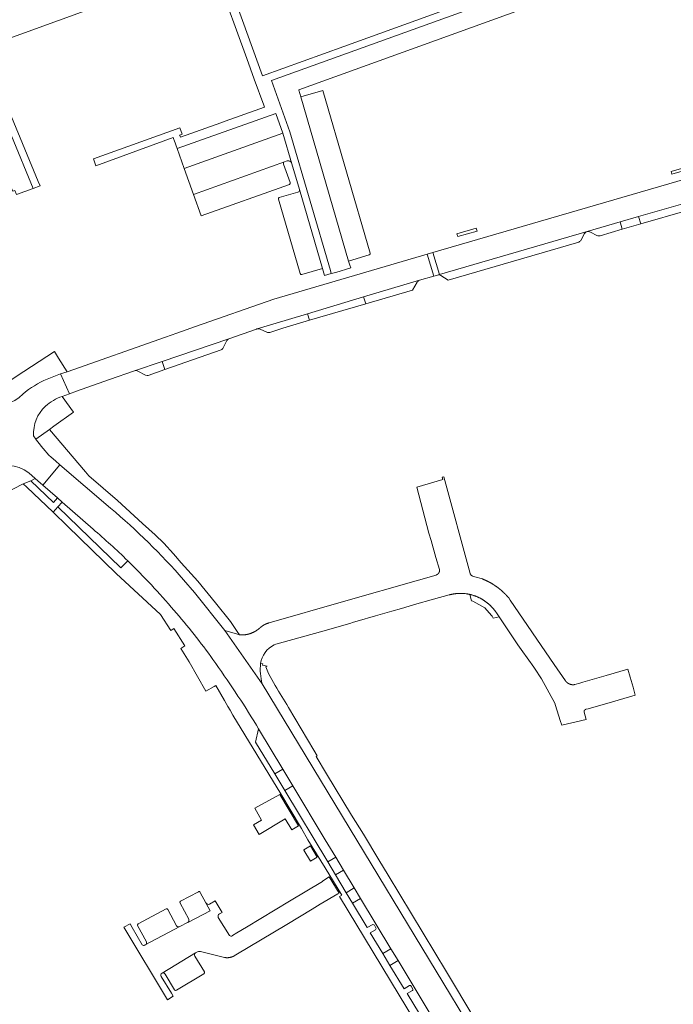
# Model space of a CAD drawing. Header units: metres. Extents: x 166325 to 190320, y 381923 to 404576.
# Tile 750 of 1056: x 175646 to 175789, y 395714 to 395930. Entities that reach past the tile are written whole.
import ezdxf

# ---------------------------------------------------------------- set-up
doc = ezdxf.new("R2010")
doc.units = ezdxf.units.M
doc.layers.add('B-WE-VH-VERHARDING_BETONSTRAATSTEEN-GV', color=8, linetype='Continuous', lineweight=18)
doc.layers.add('B-WE-VH-VERHARDING_STRAATBAKSTEEN-GV', color=8, linetype='Continuous', lineweight=18)

msp = doc.modelspace()

# ---------------------------------------------------------------- linework, layer by layer
at = {"layer": 'B-WE-VH-VERHARDING_BETONSTRAATSTEEN-GV', "flags": 128}
for points in [[(175629.604, 395940.804), (175633.569, 395928.39), (175620.979, 395923.029), (175621.041, 395922.887), (175619.084, 395921.97), (175618.992, 395922.183), (175607.994, 395917.5), (175607.474, 395917.287), (175608.139, 395915.952), (175634.949, 395927.279), (175649.241, 395892.707), (175650.725, 395893.246), (175650.357, 395894.217), (175644.496, 395908.425), (175644.339, 395908.343), (175641.294, 395915.766), (175638.213, 395923.507), (175688.567, 395941.847)], [(175712.679, 395914.16), (175707.882, 395912.781), (175718.313, 395876.806), (175722.852, 395878.139)], [(175723.058, 395878.499), (175712.679, 395914.16)], [(175704.27, 395898.552), (175684.319, 395891.414), (175685.998, 395886.672), (175705.343, 395893.601)], [(175705.531, 395893.973), (175704.082, 395897.99)], [(175708.054, 395873.835), (175712.583, 395875.146), (175707.555, 395892.444)], [(175702.944, 395890.361), (175707.692, 395874.051)], [(175707.23, 395891.906), (175703.134, 395890.725)], [(175777.799, 395885.362), (175770.55, 395883.249)], [(175773.395, 395882.338), (175778.256, 395883.757), (175777.799, 395885.362)], [(175770.55, 395883.249), (175738.222, 395873.861), (175737.774, 395873.731)], [(175769.254, 395881.408), (175769.937, 395882.736)], [(175771.284, 395883.159), (175772.723, 395882.416)], [(175738.523, 395873.62), (175740.117, 395872.646), (175768.724, 395880.974)], [(175733.84, 395872.608), (175721.589, 395868.93), (175722.061, 395867.428), (175732.332, 395870.426)], [(175732.332, 395870.426), (175733.328, 395872.143)], [(175709.759, 395863.838), (175709.318, 395865.246), (175698.321, 395861.944)], [(175701.071, 395861.159), (175703.895, 395862.127), (175709.759, 395863.838)], [(175698.935, 395861.868), (175700.407, 395861.189)], [(175678.075, 395853.048), (175677.488, 395854.823), (175671.404, 395852.766)], [(175672.171, 395852.695), (175673.795, 395851.809), (175674.181, 395851.718), (175674.428, 395851.767), (175678.075, 395853.048)], [(175658.037, 395843.712), (175655.566, 395847.156)], [(175649.31, 395838.49), (175649.81, 395837.789), (175652.836, 395839.883), (175653.723, 395840.636), (175658.037, 395843.712)], [(175673.205, 395819.338), (175667.664, 395824.355), (175661.434, 395829.723), (175660.684, 395830.609), (175652.836, 395839.883), (175649.81, 395837.789)], [(175653.132, 395833.837), (175654.095, 395833.014), (175655.091, 395832.163), (175666.179, 395822.691)], [(175669.933, 395811.16), (175668.412, 395809.599), (175654.651, 395822.942), (175653.63, 395821.776), (175656.729, 395818.755), (175667.405, 395808.346), (175677.147, 395799.369), (175679.39, 395795.87), (175680.053, 395796.295), (175682.476, 395792.515), (175681.595, 395791.95), (175681.954, 395791.371), (175683.392, 395789.049), (175687.064, 395782.57), (175688.885, 395783.614), (175689.241, 395783.818), (175691.102, 395780.572), (175691.886, 395779.205), (175692.34, 395778.414), (175692.957, 395777.337), (175703.441, 395760.076), (175707.97, 395752.523), (175709.373, 395750.053), (175713.167, 395743.869), (175716.841, 395737.881), (175716.341, 395737.582), (175732.939, 395710.112)], [(175682.171, 395806.998), (175684.58, 395804.185), (175691.237, 395795.856), (175693.951, 395795.051), (175694.428, 395794.91), (175693.901, 395795.678), (175692.43, 395797.819), (175689.152, 395801.973), (175685.292, 395806.654), (175681.653, 395810.726), (175679.937, 395812.692), (175677.869, 395814.977), (175675.956, 395816.847), (175673.205, 395819.338)], [(175700.224, 395787.912), (175700.464, 395788.057), (175699.457, 395788.28), (175699.52, 395788.563), (175699.032, 395788.67)], [(175702.242, 395783.804), (175700.738, 395786.464)], [(175699.371, 395784.213), (175720.142, 395749.988), (175762.847, 395679.402), (175766.161, 395673.926), (175770.817, 395666.064)], [(175745.767, 395711.12), (175739.761, 395721.12), (175726.966, 395742.281), (175724.912, 395745.679), (175721.549, 395751.237), (175718.981, 395755.465), (175713.51, 395764.476), (175711.192, 395768.256), (175711.429, 395768.398), (175711.441, 395768.405), (175711.439, 395768.41), (175710.708, 395769.643), (175705.166, 395779.041)], [(175713.749, 395745.174), (175704.348, 395760.797), (175702.137, 395764.471), (175697.939, 395771.449), (175698.612, 395774.36), (175698.137, 395775.153)], [(175737.975, 395705.053), (175731.142, 395716.356), (175732.298, 395717.005), (175732.354, 395717.097), (175732.381, 395717.228), (175732.363, 395717.345), (175732.027, 395718.005), (175731.868, 395718.123), (175731.751, 395718.138), (175731.626, 395718.104), (175730.474, 395717.416), (175727.374, 395722.498), (175725.79, 395725.095), (175723.029, 395729.62), (175724.215, 395730.332), (175724.312, 395730.45), (175724.326, 395730.599), (175724.002, 395731.337), (175723.834, 395731.432), (175723.597, 395731.473), (175722.387, 395730.818), (175719.193, 395736.126), (175717.792, 395738.454), (175715.45, 395742.347), (175713.749, 395745.174)]]:
    msp.add_lwpolyline(points, dxfattribs=at)
for points in [[(175703.938, 395904.829), (175702.401, 395909.144), (175680.775, 395901.427), (175682.317, 395897.071)], [(175770.55, 395883.249), (175777.799, 395885.362), (175781.812, 395886.532), (175792.038, 395889.513), (175795.663, 395890.564), (175794.246, 395895.427), (175736.789, 395878.677), (175738.222, 395873.861)], [(175792.481, 395887.908), (175792.038, 395889.513), (175781.812, 395886.532), (175782.315, 395884.941)], [(175782.315, 395884.941), (175781.812, 395886.532), (175777.799, 395885.362), (175778.256, 395883.757)], [(175733.84, 395872.608), (175736.983, 395873.505), (175735.56, 395878.307), (175701.93, 395868.489), (175684.814, 395862.468), (175680.701, 395861.036), (175678.221, 395860.14), (175656.641, 395852.553), (175655.24, 395852.068), (175657.155, 395847.722), (175658.706, 395848.274), (175665.911, 395850.84), (175671.404, 395852.766), (175677.488, 395854.823), (175692.109, 395859.768), (175698.151, 395861.893), (175698.235, 395861.922), (175698.321, 395861.944), (175709.318, 395865.246), (175721.589, 395868.93)], [(175736.789, 395878.677), (175735.56, 395878.307), (175736.983, 395873.505), (175737.774, 395873.731), (175738.222, 395873.861)], [(175722.061, 395867.428), (175721.589, 395868.93), (175709.318, 395865.246), (175709.759, 395863.838)], [(175745.255, 395802.364), (175745.527, 395802.318), (175748.143, 395800.865), (175749.637, 395799.139), (175749.732, 395799.003), (175750.001, 395798.616), (175751.278, 395798.866), (175750.701, 395799.715), (175750.491, 395800.024), (175750.438, 395800.098), (175750.385, 395800.171), (175750.331, 395800.244), (175750.276, 395800.317), (175750.221, 395800.388), (175750.165, 395800.46), (175750.108, 395800.53), (175750.051, 395800.6), (175749.993, 395800.67), (175749.934, 395800.739), (175749.874, 395800.808), (175749.814, 395800.875), (175749.754, 395800.943), (175749.692, 395801.009), (175749.63, 395801.076), (175749.567, 395801.141), (175749.504, 395801.206), (175749.44, 395801.27), (175749.376, 395801.334), (175749.31, 395801.397), (175749.245, 395801.459), (175749.178, 395801.521), (175749.044, 395801.643), (175748.976, 395801.703), (175748.907, 395801.762), (175748.838, 395801.82), (175748.768, 395801.878), (175748.698, 395801.935), (175748.627, 395801.992), (175748.555, 395802.047), (175748.483, 395802.103), (175748.411, 395802.157), (175748.338, 395802.211), (175748.264, 395802.264), (175748.19, 395802.316), (175748.115, 395802.367), (175748.04, 395802.418), (175747.965, 395802.468), (175747.889, 395802.518), (175747.812, 395802.566), (175747.735, 395802.614), (175747.658, 395802.661), (175747.58, 395802.708), (175747.501, 395802.753), (175747.423, 395802.798), (175747.343, 395802.842), (175747.264, 395802.886), (175747.184, 395802.928), (175747.103, 395802.97), (175747.022, 395803.011), (175746.941, 395803.051), (175746.86, 395803.091), (175746.777, 395803.129), (175746.695, 395803.167), (175746.612, 395803.204), (175746.529, 395803.24), (175746.446, 395803.276), (175746.278, 395803.344), (175746.194, 395803.377), (175746.109, 395803.41), (175746.024, 395803.441), (175745.938, 395803.471), (175745.853, 395803.501), (175745.767, 395803.53), (175745.681, 395803.558), (175745.507, 395803.612), (175745.42, 395803.637), (175745.333, 395803.662), (175745.246, 395803.686), (175745.158, 395803.709), (175745.07, 395803.731), (175744.982, 395803.752), (175744.894, 395803.773), (175744.848, 395803.783)]]:
    msp.add_lwpolyline(points, close=True, dxfattribs=at)
at = {"layer": 'B-WE-VH-VERHARDING_BETONSTRAATSTEEN-GV'}
for points in [[(175704.082, 395897.99, -0.348987), (175704.27, 395898.552)], [(175705.343, 395893.601, 0.3688407), (175705.531, 395893.973)], [(175707.555, 395892.444, -0.4324666), (175707.23, 395891.906)], [(175703.134, 395890.725, 0.4249018), (175702.944, 395890.361)], [(175769.937, 395882.736, -0.1846877), (175770.55, 395883.249)], [(175770.55, 395883.249, -0.1989262), (175771.284, 395883.159)], [(175772.723, 395882.416, 0.1697739), (175773.395, 395882.338)], [(175768.724, 395880.974, 0.1577648), (175769.254, 395881.408)], [(175722.852, 395878.139, 0.3714113), (175723.058, 395878.499)], [(175707.692, 395874.051, 0.3319754), (175708.054, 395873.835)], [(175737.774, 395873.731, -0.2069483), (175738.523, 395873.62)], [(175733.328, 395872.143, -0.1996707), (175733.84, 395872.608)], [(175698.321, 395861.944, -0.1627915), (175698.935, 395861.868)], [(175700.407, 395861.189, 0.1625912), (175701.071, 395861.159)], [(175671.404, 395852.766, -0.2021642), (175672.171, 395852.695)], [(175655.566, 395847.156, 0.0951427), (175651.924, 395845.045)], [(175666.179, 395822.691, -0.0370838), (175682.171, 395806.998)], [(175698.137, 395775.153, 0.0167588), (175688.608, 395789.506)], [(175700.738, 395786.464, 0.0057775), (175700.224, 395787.912)], [(175705.166, 395779.041, 0.0092368), (175702.242, 395783.804)]]:
    msp.add_lwpolyline(points, format="xyb", dxfattribs=at)
at = {"layer": 'B-WE-VH-VERHARDING_STRAATBAKSTEEN-GV', "flags": 128}
for points in [[(175689.495, 395939.087), (175695.993, 395921.193), (175697.646, 395916.647), (175699.726, 395910.927), (175699.871, 395910.523), (175691.291, 395907.447), (175690.355, 395907.111), (175681.472, 395903.927), (175681.327, 395904.332), (175681.308, 395904.384), (175681.85, 395904.598), (175681.382, 395905.974), (175662.408, 395899.205), (175662.956, 395897.692), (175679.894, 395903.849), (175680.041, 395903.445), (175680.114, 395903.294), (175680.775, 395901.427), (175702.401, 395909.144), (175703.938, 395904.829), (175705.915, 395898.108), (175707.555, 395892.444), (175712.583, 395875.146), (175713.034, 395873.606), (175714.522, 395874.041), (175714.329, 395874.7), (175705.443, 395905.139), (175701.451, 395916.385), (175779.113, 395944.401)], [(175738.336, 395931.394), (175733.047, 395929.488), (175717.267, 395923.802), (175699.486, 395917.395), (175695.107, 395929.475), (175691.374, 395939.769)], [(175633.386, 395919.39), (175634.304, 395917.234), (175635.38, 395914.569), (175636.31, 395912.409), (175639.117, 395905.601), (175639.766, 395904.095), (175640.726, 395901.785), (175641.802, 395899.165), (175643.766, 395894.443), (175644.74, 395892.136), (175645.227, 395892.249), (175645.584, 395891.377), (175649.241, 395892.707), (175634.949, 395927.279)], [(175705.915, 395898.108), (175703.938, 395904.829), (175682.317, 395897.071), (175684.319, 395891.414), (175704.27, 395898.552)], [(175704.27, 395898.552), (175704.677, 395898.707)], [(175692.109, 395859.768), (175677.488, 395854.823), (175678.075, 395853.048), (175690.392, 395857.375)], [(175690.857, 395857.81), (175691.54, 395859.254)], [(175652.268, 395850.935), (175655.24, 395852.068), (175656.641, 395852.553), (175654.788, 395855.549), (175653.879, 395856.995), (175645.512, 395851.546), (175638.454, 395846.743), (175638.753, 395846.454)], [(175655.566, 395847.156), (175657.155, 395847.722), (175655.24, 395852.068), (175652.268, 395850.935)], [(175649.81, 395837.789), (175649.31, 395838.49)], [(175648.26, 395830.409), (175649.674, 395829.171), (175650.233, 395828.681), (175651.333, 395827.719), (175655.091, 395832.163), (175654.095, 395833.014), (175653.132, 395833.837)], [(175666.179, 395822.691), (175655.091, 395832.163), (175651.333, 395827.719), (175654.525, 395824.924), (175655.578, 395824.002), (175662.35, 395818.073)], [(175640.458, 395824.65), (175647.051, 395828.003), (175648.721, 395828.692), (175649.674, 395829.171), (175648.26, 395830.409)], [(175747.644, 395807.16), (175747.371, 395807.266), (175746.278, 395807.574), (175745.47, 395807.802), (175745.464, 395807.804), (175745.458, 395807.807), (175745.452, 395807.809), (175745.446, 395807.812), (175745.44, 395807.814), (175745.434, 395807.817), (175745.428, 395807.819), (175745.422, 395807.822), (175745.416, 395807.825), (175745.41, 395807.827), (175745.404, 395807.83), (175745.398, 395807.833), (175745.392, 395807.836), (175745.386, 395807.839), (175745.38, 395807.842), (175745.374, 395807.845), (175745.368, 395807.848), (175745.363, 395807.851), (175745.357, 395807.854), (175745.351, 395807.857), (175745.345, 395807.86), (175745.34, 395807.864), (175745.334, 395807.867), (175745.328, 395807.87), (175745.323, 395807.874), (175745.317, 395807.877), (175745.312, 395807.881), (175745.306, 395807.884), (175745.3, 395807.888), (175745.295, 395807.891), (175745.289, 395807.895), (175745.284, 395807.899), (175745.279, 395807.902), (175745.273, 395807.906), (175745.268, 395807.91), (175745.263, 395807.914), (175745.257, 395807.918), (175745.252, 395807.922), (175745.247, 395807.926), (175745.241, 395807.93), (175745.231, 395807.938), (175745.226, 395807.942), (175745.216, 395807.95), (175745.211, 395807.954), (175745.206, 395807.959), (175745.196, 395807.967), (175745.191, 395807.972), (175745.186, 395807.976), (175745.181, 395807.981), (175745.177, 395807.985), (175745.172, 395807.99), (175745.167, 395807.994), (175745.162, 395807.999), (175745.158, 395808.003), (175745.153, 395808.008), (175745.148, 395808.013), (175745.144, 395808.017), (175745.139, 395808.022), (175745.135, 395808.027), (175745.13, 395808.032), (175745.126, 395808.037), (175745.122, 395808.042), (175745.117, 395808.047), (175745.113, 395808.052), (175745.109, 395808.057), (175745.105, 395808.062), (175745.1, 395808.067), (175745.096, 395808.072), (175745.092, 395808.077), (175745.088, 395808.082), (175745.084, 395808.087), (175745.08, 395808.092), (175745.076, 395808.098), (175745.072, 395808.103), (175745.068, 395808.108), (175745.064, 395808.114), (175745.061, 395808.119), (175745.057, 395808.124), (175745.053, 395808.13), (175745.049, 395808.135), (175745.046, 395808.141), (175745.042, 395808.146), (175745.039, 395808.152), (175745.035, 395808.157), (175745.032, 395808.163), (175745.028, 395808.169), (175745.025, 395808.174), (175745.022, 395808.18), (175745.018, 395808.186), (175745.015, 395808.191), (175745.012, 395808.197), (175745.006, 395808.209), (175745.002, 395808.214), (175744.999, 395808.22), (175744.996, 395808.226), (175744.993, 395808.232), (175744.991, 395808.238), (175744.988, 395808.244), (175744.985, 395808.25), (175744.979, 395808.262), (175744.977, 395808.268), (175744.974, 395808.274), (175744.971, 395808.28), (175744.969, 395808.286), (175744.966, 395808.292), (175744.964, 395808.298), (175744.962, 395808.304), (175744.959, 395808.31), (175744.955, 395808.322), (175744.952, 395808.329), (175744.95, 395808.335), (175744.946, 395808.347), (175744.944, 395808.354), (175744.942, 395808.36), (175744.938, 395808.372), (175744.936, 395808.379), (175744.934, 395808.385), (175744.933, 395808.391), (175744.931, 395808.398), (175739.162, 395829.561), (175738.815, 395829.463), (175738.964, 395828.989), (175733.233, 395827.308), (175735.92, 395817.2), (175736.385, 395815.581), (175737.444, 395811.874), (175738.195, 395809.248), (175738.197, 395809.236), (175738.2, 395809.224), (175738.203, 395809.212), (175738.205, 395809.2), (175738.207, 395809.188), (175738.21, 395809.176), (175738.212, 395809.163), (175738.213, 395809.151), (175738.215, 395809.139), (175738.217, 395809.127), (175738.218, 395809.114), (175738.219, 395809.102), (175738.22, 395809.09), (175738.221, 395809.078), (175738.222, 395809.065), (175738.223, 395809.053), (175738.223, 395809.04), (175738.224, 395809.028), (175738.224, 395808.991), (175738.223, 395808.979), (175738.223, 395808.966), (175738.222, 395808.954), (175738.222, 395808.942), (175738.221, 395808.929), (175738.219, 395808.905), (175738.217, 395808.892), (175738.216, 395808.88), (175738.214, 395808.868), (175738.212, 395808.856), (175738.21, 395808.843), (175738.208, 395808.831), (175738.206, 395808.819), (175738.204, 395808.807), (175738.198, 395808.783), (175738.196, 395808.771), (175738.193, 395808.759), (175738.19, 395808.747), (175738.186, 395808.735), (175738.183, 395808.723), (175738.179, 395808.711), (175738.176, 395808.699), (175738.172, 395808.688), (175738.168, 395808.676), (175738.164, 395808.664), (175738.159, 395808.653), (175738.155, 395808.641), (175738.15, 395808.63), (175738.146, 395808.618), (175738.141, 395808.607), (175738.136, 395808.595), (175738.126, 395808.573), (175738.12, 395808.562), (175738.115, 395808.551), (175738.097, 395808.518), (175738.091, 395808.507), (175738.085, 395808.497), (175738.079, 395808.486), (175738.072, 395808.475), (175738.066, 395808.465), (175738.059, 395808.455), (175738.052, 395808.444), (175738.045, 395808.434), (175738.031, 395808.414), (175738.023, 395808.404), (175738.016, 395808.394), (175738.008, 395808.384), (175738.001, 395808.375), (175737.993, 395808.365), (175737.985, 395808.356), (175737.977, 395808.346), (175737.961, 395808.328), (175737.952, 395808.319), (175737.944, 395808.31), (175737.935, 395808.301), (175737.926, 395808.292), (175737.918, 395808.283), (175737.909, 395808.275), (175737.9, 395808.266), (175737.89, 395808.258), (175737.881, 395808.25), (175737.872, 395808.242), (175737.862, 395808.234), (175737.853, 395808.226), (175737.843, 395808.218), (175737.834, 395808.21), (175737.824, 395808.203), (175737.814, 395808.196), (175737.804, 395808.188), (175737.794, 395808.181), (175737.784, 395808.174), (175737.773, 395808.167), (175737.763, 395808.16), (175737.753, 395808.154), (175737.742, 395808.147), (175737.731, 395808.141), (175737.721, 395808.135), (175737.71, 395808.128), (175737.699, 395808.122), (175737.688, 395808.117), (175737.677, 395808.111), (175737.666, 395808.105), (175737.655, 395808.1), (175737.644, 395808.094), (175737.622, 395808.084), (175737.61, 395808.079), (175737.599, 395808.075), (175737.587, 395808.07), (175737.576, 395808.065), (175737.564, 395808.061), (175737.553, 395808.057), (175737.541, 395808.053), (175737.529, 395808.049), (175737.518, 395808.045), (175737.506, 395808.041), (175737.494, 395808.038), (175737.482, 395808.035), (175737.47, 395808.031), (175733.604, 395806.923), (175717.168, 395802.211), (175700.926, 395797.555), (175700.908, 395797.551), (175700.891, 395797.546), (175700.873, 395797.541), (175700.855, 395797.536), (175700.819, 395797.526), (175700.802, 395797.521), (175700.784, 395797.515), (175700.766, 395797.51), (175700.749, 395797.505), (175700.731, 395797.499), (175700.713, 395797.494), (175700.696, 395797.488), (175700.678, 395797.483), (175700.66, 395797.477), (175700.643, 395797.471), (175700.625, 395797.465), (175700.608, 395797.459), (175700.59, 395797.453), (175700.573, 395797.447), (175700.555, 395797.441), (175700.521, 395797.429), (175700.503, 395797.422), (175700.486, 395797.416), (175700.469, 395797.41), (175700.451, 395797.403), (175700.434, 395797.397), (175700.417, 395797.39), (175700.4, 395797.383), (175700.382, 395797.376), (175700.365, 395797.37), (175700.331, 395797.356), (175700.314, 395797.349), (175700.297, 395797.342), (175700.28, 395797.334), (175700.246, 395797.32), (175700.229, 395797.313), (175700.212, 395797.305), (175700.195, 395797.298), (175700.178, 395797.29), (175700.161, 395797.283), (175700.144, 395797.275), (175700.128, 395797.267), (175700.111, 395797.259), (175700.094, 395797.251), (175700.077, 395797.244), (175700.061, 395797.236), (175700.044, 395797.227), (175700.028, 395797.219), (175700.011, 395797.211), (175699.994, 395797.203), (175699.978, 395797.195), (175699.962, 395797.186), (175699.945, 395797.178), (175699.929, 395797.169), (175699.912, 395797.161), (175699.88, 395797.143), (175699.863, 395797.135), (175699.847, 395797.126), (175699.831, 395797.117), (175699.799, 395797.099), (175699.782, 395797.09), (175699.75, 395797.072), (175699.734, 395797.062), (175699.718, 395797.053), (175699.702, 395797.044), (175699.687, 395797.034), (175699.671, 395797.025), (175699.655, 395797.015), (175699.639, 395797.006), (175699.623, 395796.996), (175699.608, 395796.986), (175699.592, 395796.977), (175699.576, 395796.967), (175699.561, 395796.957), (175699.545, 395796.947), (175699.53, 395796.937), (175699.514, 395796.927), (175699.499, 395796.917), (175699.483, 395796.906), (175699.468, 395796.896), (175699.453, 395796.886), (175699.437, 395796.875), (175699.422, 395796.865), (175699.407, 395796.855), (175699.392, 395796.844), (175699.376, 395796.833), (175699.361, 395796.823), (175699.346, 395796.812), (175699.331, 395796.801), (175699.316, 395796.79), (175699.301, 395796.78), (175699.286, 395796.769), (175699.272, 395796.758), (175699.257, 395796.746), (175699.242, 395796.735), (175699.227, 395796.724), (175699.213, 395796.713), (175699.198, 395796.702), (175699.183, 395796.69), (175699.169, 395796.679), (175699.154, 395796.667), (175699.14, 395796.656), (175699.126, 395796.644), (175699.111, 395796.633), (175699.083, 395796.609), (175699.068, 395796.598), (175699.04, 395796.574), (175699.026, 395796.562), (175699.012, 395796.55), (175698.97, 395796.514), (175698.956, 395796.501), (175698.928, 395796.477), (175698.915, 395796.464), (175698.901, 395796.452), (175698.887, 395796.44), (175698.859, 395796.414), (175698.83, 395796.389), (175698.802, 395796.364), (175698.773, 395796.339), (175698.744, 395796.314), (175698.714, 395796.29), (175698.685, 395796.265), (175698.656, 395796.241), (175698.596, 395796.193), (175698.566, 395796.17), (175698.536, 395796.146), (175698.506, 395796.123), (175698.475, 395796.1), (175698.445, 395796.077), (175698.414, 395796.055), (175698.383, 395796.032), (175698.352, 395796.01), (175698.321, 395795.988), (175698.29, 395795.966), (175698.258, 395795.945), (175698.227, 395795.923), (175698.099, 395795.839), (175698.067, 395795.819), (175698.035, 395795.799), (175698.002, 395795.779), (175697.97, 395795.759), (175697.937, 395795.739), (175697.904, 395795.72), (175697.871, 395795.701), (175697.838, 395795.682), (175697.805, 395795.663), (175697.771, 395795.644), (175697.738, 395795.626), (175697.704, 395795.608), (175697.671, 395795.59), (175697.637, 395795.572), (175697.603, 395795.555), (175697.569, 395795.537), (175697.535, 395795.52), (175697.501, 395795.504), (175697.466, 395795.487), (175697.432, 395795.47), (175697.397, 395795.454), (175697.363, 395795.438), (175697.328, 395795.423), (175697.293, 395795.407), (175697.223, 395795.377), (175697.188, 395795.362), (175697.153, 395795.347), (175697.117, 395795.333), (175697.082, 395795.319), (175697.047, 395795.305), (175697.011, 395795.291), (175696.975, 395795.277), (175696.94, 395795.264), (175696.904, 395795.251), (175696.868, 395795.238), (175696.832, 395795.226), (175696.796, 395795.213), (175696.76, 395795.201), (175696.723, 395795.189), (175696.687, 395795.177), (175696.651, 395795.166), (175696.614, 395795.155), (175696.578, 395795.144), (175696.504, 395795.122), (175696.468, 395795.112), (175696.431, 395795.102), (175696.394, 395795.092), (175696.357, 395795.083), (175696.32, 395795.073), (175696.283, 395795.064), (175696.246, 395795.055), (175696.209, 395795.047), (175696.172, 395795.038), (175696.134, 395795.03), (175696.097, 395795.022), (175696.06, 395795.014), (175696.022, 395795.007), (175695.985, 395795), (175695.947, 395794.993), (175695.91, 395794.986), (175695.872, 395794.979), (175695.834, 395794.973), (175695.797, 395794.967), (175695.759, 395794.961), (175695.721, 395794.956), (175695.684, 395794.95), (175695.646, 395794.945), (175695.608, 395794.941), (175695.57, 395794.936), (175695.532, 395794.932), (175695.494, 395794.927), (175695.456, 395794.924), (175695.418, 395794.92), (175695.38, 395794.916), (175695.304, 395794.91), (175695.266, 395794.908), (175695.228, 395794.905), (175695.19, 395794.903), (175695.152, 395794.901), (175695.114, 395794.899), (175695, 395794.896), (175694.961, 395794.895), (175694.923, 395794.895), (175694.885, 395794.894), (175694.847, 395794.894), (175694.809, 395794.895), (175694.771, 395794.895), (175694.732, 395794.896), (175694.618, 395794.899), (175694.58, 395794.901), (175694.542, 395794.903), (175694.504, 395794.905), (175694.466, 395794.907), (175694.428, 395794.91), (175693.951, 395795.051), (175691.237, 395795.856), (175699.371, 395784.213)], [(175713.198, 395750.035), (175715.508, 395746.209), (175717.212, 395743.384), (175719.549, 395739.514), (175720.953, 395737.187), (175727.595, 395726.183), (175729.166, 395723.579), (175739.715, 395706.102), (175741.963, 395702.377), (175744.644, 395697.937), (175745.857, 395695.926), (175752.532, 395684.868), (175754.185, 395682.129), (175757.665, 395676.363), (175760.973, 395670.882), (175766.161, 395673.926), (175762.847, 395679.402), (175720.142, 395749.988), (175699.371, 395784.213), (175691.237, 395795.856), (175684.58, 395804.185), (175682.171, 395806.998)], [(175701.981, 395792.705), (175702.372, 395792.876), (175702.671, 395792.966), (175713.497, 395795.985), (175715.262, 395796.489), (175718.614, 395797.447), (175719.403, 395797.672), (175720.197, 395797.898), (175724.226, 395799.093), (175727.811, 395800.109), (175729.893, 395800.713), (175730.645, 395800.923), (175732.768, 395801.542), (175736.939, 395802.715), (175740.318, 395803.666), (175740.405, 395803.69), (175740.493, 395803.713), (175740.581, 395803.735), (175740.669, 395803.756), (175740.757, 395803.776), (175740.846, 395803.796), (175740.935, 395803.814), (175741.024, 395803.832), (175741.113, 395803.849), (175741.202, 395803.865), (175741.291, 395803.88), (175741.381, 395803.895), (175741.47, 395803.908), (175741.56, 395803.921), (175741.65, 395803.932), (175741.74, 395803.943), (175741.83, 395803.953), (175741.921, 395803.962), (175742.011, 395803.971), (175742.101, 395803.978), (175742.192, 395803.984), (175742.282, 395803.99), (175742.373, 395803.995), (175742.463, 395803.999), (175742.554, 395804.002), (175742.644, 395804.004), (175742.735, 395804.005), (175742.916, 395804.005), (175743.007, 395804.003), (175743.098, 395804.001), (175743.188, 395803.998), (175743.279, 395803.994), (175743.369, 395803.989), (175743.46, 395803.983), (175743.55, 395803.977), (175743.641, 395803.969), (175743.731, 395803.961), (175743.821, 395803.952), (175744.091, 395803.919), (175744.181, 395803.906), (175744.27, 395803.892), (175744.36, 395803.878), (175744.449, 395803.863), (175744.539, 395803.846), (175744.628, 395803.829), (175744.716, 395803.811), (175744.805, 395803.793), (175744.848, 395803.783), (175744.894, 395803.773), (175744.982, 395803.752), (175745.07, 395803.731), (175745.158, 395803.709), (175745.246, 395803.686), (175745.333, 395803.662), (175745.42, 395803.637), (175745.507, 395803.612), (175745.681, 395803.558), (175745.767, 395803.53), (175745.853, 395803.501), (175745.938, 395803.471), (175746.024, 395803.441), (175746.109, 395803.41), (175746.194, 395803.377), (175746.278, 395803.344), (175746.446, 395803.276), (175746.529, 395803.24), (175746.612, 395803.204), (175746.695, 395803.167), (175746.777, 395803.129), (175746.86, 395803.091), (175746.941, 395803.051), (175747.022, 395803.011), (175747.103, 395802.97), (175747.184, 395802.928), (175747.264, 395802.886), (175747.343, 395802.842), (175747.423, 395802.798), (175747.501, 395802.753), (175747.58, 395802.708), (175747.658, 395802.661), (175747.735, 395802.614), (175747.812, 395802.566), (175747.889, 395802.518), (175747.965, 395802.468), (175748.04, 395802.418), (175748.115, 395802.367), (175748.19, 395802.316), (175748.264, 395802.264), (175748.338, 395802.211), (175748.411, 395802.157), (175748.483, 395802.103), (175748.555, 395802.047), (175748.627, 395801.992), (175748.698, 395801.935), (175748.768, 395801.878), (175748.838, 395801.82), (175748.907, 395801.762), (175748.976, 395801.703), (175749.044, 395801.643), (175749.178, 395801.521), (175749.245, 395801.459), (175749.31, 395801.397), (175749.376, 395801.334), (175749.44, 395801.27), (175749.504, 395801.206), (175749.567, 395801.141), (175749.63, 395801.076), (175749.692, 395801.009), (175749.754, 395800.943), (175749.814, 395800.875), (175749.874, 395800.808), (175749.934, 395800.739), (175749.993, 395800.67), (175750.051, 395800.6), (175750.108, 395800.53), (175750.165, 395800.46), (175750.221, 395800.388), (175750.276, 395800.317), (175750.331, 395800.244), (175750.385, 395800.171), (175750.438, 395800.098), (175750.491, 395800.024), (175750.701, 395799.715), (175751.278, 395798.866), (175755.42, 395792.774), (175755.778, 395792.247), (175758.186, 395788.841), (175758.373, 395788.562), (175759.004, 395787.621), (175760.565, 395785.279), (175763.487, 395779.945), (175763.619, 395779.479), (175764.693, 395776.201), (175765.033, 395775.173), (175770.335, 395776.405), (175769.937, 395778.001), (175769.936, 395778.007), (175769.934, 395778.013), (175769.932, 395778.019), (175769.931, 395778.025), (175769.929, 395778.032), (175769.928, 395778.038), (175769.926, 395778.044), (175769.925, 395778.05), (175769.924, 395778.057), (175769.923, 395778.063), (175769.922, 395778.069), (175769.921, 395778.075), (175769.92, 395778.082), (175769.919, 395778.088), (175769.918, 395778.094), (175769.918, 395778.101), (175769.917, 395778.107), (175769.917, 395778.114), (175769.916, 395778.12), (175769.916, 395778.126), (175769.916, 395778.133), (175769.916, 395778.139), (175769.916, 395778.145), (175769.916, 395778.152), (175769.916, 395778.158), (175769.916, 395778.165), (175769.917, 395778.171), (175769.917, 395778.177), (175769.918, 395778.184), (175769.918, 395778.19), (175769.919, 395778.196), (175769.92, 395778.203), (175769.92, 395778.209), (175769.921, 395778.215), (175769.922, 395778.222), (175769.923, 395778.228), (175769.925, 395778.234), (175769.926, 395778.24), (175769.927, 395778.247), (175769.929, 395778.253), (175769.93, 395778.259), (175769.932, 395778.265), (175769.933, 395778.271), (175769.935, 395778.278), (175769.937, 395778.284), (175769.939, 395778.29), (175769.941, 395778.296), (175769.943, 395778.302), (175769.945, 395778.308), (175769.947, 395778.314), (175769.949, 395778.32), (175769.952, 395778.326), (175769.954, 395778.332), (175769.957, 395778.337), (175769.959, 395778.343), (175769.962, 395778.349), (175769.965, 395778.355), (175769.968, 395778.36), (175769.971, 395778.366), (175769.974, 395778.372), (175769.977, 395778.377), (175769.98, 395778.383), (175769.983, 395778.388), (175769.986, 395778.394), (175769.99, 395778.399), (175769.993, 395778.405), (175769.997, 395778.41), (175770, 395778.415), (175770.004, 395778.421), (175770.007, 395778.426), (175770.011, 395778.431), (175770.015, 395778.436), (175770.019, 395778.441), (175770.023, 395778.446), (175770.027, 395778.451), (175770.031, 395778.456), (175770.035, 395778.461), (175770.04, 395778.465), (175770.044, 395778.47), (175770.048, 395778.475), (175770.053, 395778.479), (175770.057, 395778.484), (175770.062, 395778.488), (175770.066, 395778.493), (175770.071, 395778.497), (175770.076, 395778.501), (175770.08, 395778.506), (175770.085, 395778.51), (175770.09, 395778.514), (175770.095, 395778.518), (175770.1, 395778.522), (175770.105, 395778.526), (175770.11, 395778.53), (175770.115, 395778.533), (175770.12, 395778.537), (175770.126, 395778.541), (175770.131, 395778.544), (175770.136, 395778.548), (175770.142, 395778.551), (175770.147, 395778.555), (175770.153, 395778.558), (175770.158, 395778.561), (175770.164, 395778.564), (175770.169, 395778.567), (175770.175, 395778.57), (175770.181, 395778.573), (175770.186, 395778.576), (175770.192, 395778.579), (175770.198, 395778.581), (175770.204, 395778.584), (175770.21, 395778.587), (175770.215, 395778.589), (175770.221, 395778.591), (175770.227, 395778.594), (175770.233, 395778.596), (175770.239, 395778.598), (175770.245, 395778.6), (175770.251, 395778.602), (175770.257, 395778.604), (175770.264, 395778.606), (175770.27, 395778.608), (175770.276, 395778.609), (175770.282, 395778.611), (175770.288, 395778.612), (175770.294, 395778.614), (175770.301, 395778.615), (175770.307, 395778.616), (175770.769, 395778.748), (175776.139, 395780.277), (175781.101, 395781.691), (175780.65, 395783.449), (175780.007, 395785.665), (175779.478, 395787.435), (175774.711, 395786.036), (175769.604, 395784.537), (175768.945, 395784.346), (175767.891, 395784.04), (175767.872, 395784.036), (175767.854, 395784.033), (175767.835, 395784.03), (175767.817, 395784.026), (175767.799, 395784.023), (175767.78, 395784.02), (175767.762, 395784.018), (175767.743, 395784.015), (175767.724, 395784.013), (175767.706, 395784.011), (175767.687, 395784.009), (175767.669, 395784.007), (175767.65, 395784.005), (175767.631, 395784.004), (175767.613, 395784.002), (175767.594, 395784.001), (175767.575, 395784), (175767.557, 395783.999), (175767.538, 395783.999), (175767.519, 395783.998), (175767.501, 395783.998), (175767.482, 395783.998), (175767.463, 395783.998), (175767.444, 395783.998), (175767.426, 395783.999), (175767.407, 395783.999), (175767.388, 395784), (175767.37, 395784.001), (175767.351, 395784.002), (175767.332, 395784.003), (175767.314, 395784.005), (175767.295, 395784.006), (175767.276, 395784.008), (175767.258, 395784.01), (175767.239, 395784.012), (175767.221, 395784.014), (175767.202, 395784.017), (175767.184, 395784.019), (175767.165, 395784.022), (175767.147, 395784.025), (175767.128, 395784.028), (175767.11, 395784.031), (175767.091, 395784.035), (175767.073, 395784.039), (175767.055, 395784.042), (175767.036, 395784.046), (175767.018, 395784.05), (175767, 395784.055), (175766.982, 395784.059), (175766.964, 395784.064), (175766.946, 395784.069), (175766.927, 395784.074), (175766.909, 395784.079), (175766.892, 395784.084), (175766.874, 395784.09), (175766.856, 395784.095), (175766.838, 395784.101), (175766.82, 395784.107), (175766.803, 395784.113), (175766.785, 395784.119), (175766.767, 395784.126), (175766.75, 395784.132), (175766.732, 395784.139), (175766.715, 395784.146), (175766.698, 395784.153), (175766.681, 395784.16), (175766.663, 395784.168), (175766.646, 395784.175), (175766.629, 395784.183), (175766.612, 395784.191), (175766.595, 395784.199), (175766.578, 395784.207), (175766.562, 395784.215), (175766.545, 395784.224), (175766.528, 395784.233), (175766.512, 395784.241), (175766.496, 395784.25), (175766.479, 395784.259), (175766.463, 395784.269), (175766.447, 395784.278), (175766.431, 395784.288), (175766.415, 395784.297), (175766.399, 395784.307), (175766.383, 395784.317), (175766.367, 395784.327), (175766.352, 395784.338), (175766.336, 395784.348), (175766.321, 395784.359), (175766.305, 395784.369), (175766.29, 395784.38), (175766.275, 395784.391), (175766.26, 395784.402), (175766.245, 395784.413), (175766.23, 395784.425), (175766.215, 395784.436), (175766.201, 395784.448), (175766.186, 395784.46), (175766.172, 395784.472), (175766.157, 395784.484), (175766.143, 395784.496), (175766.129, 395784.508), (175766.115, 395784.521), (175766.101, 395784.533), (175766.087, 395784.546), (175766.074, 395784.559), (175766.06, 395784.572), (175766.047, 395784.585), (175766.034, 395784.598), (175766.021, 395784.611), (175766.008, 395784.625), (175765.995, 395784.638), (175765.982, 395784.652), (175765.969, 395784.666), (175765.957, 395784.68), (175765.944, 395784.694), (175765.932, 395784.708), (175765.92, 395784.722), (175765.908, 395784.737), (175765.896, 395784.751), (175765.884, 395784.766), (175765.873, 395784.78), (175765.861, 395784.795), (175765.85, 395784.81), (175765.839, 395784.825), (175765.828, 395784.84), (175765.817, 395784.855), (175765.806, 395784.871), (175763.373, 395788.427), (175753.72, 395802.533), (175753.382, 395803.027), (175753.344, 395803.072), (175753.306, 395803.117), (175753.23, 395803.205), (175753.191, 395803.249), (175753.153, 395803.293), (175753.075, 395803.381), (175753.035, 395803.424), (175752.996, 395803.467), (175752.916, 395803.553), (175752.877, 395803.596), (175752.836, 395803.639), (175752.796, 395803.681), (175752.756, 395803.724), (175752.674, 395803.808), (175752.633, 395803.85), (175752.592, 395803.891), (175752.551, 395803.933), (175752.509, 395803.974), (175752.468, 395804.015), (175752.426, 395804.056), (175752.384, 395804.097), (175752.342, 395804.138), (175752.299, 395804.178), (175752.257, 395804.218), (175752.214, 395804.259), (175752.172, 395804.299), (175752.129, 395804.338), (175752.085, 395804.378), (175752.042, 395804.417), (175751.999, 395804.457), (175751.955, 395804.496), (175751.911, 395804.535), (175751.868, 395804.573), (175751.823, 395804.612), (175751.779, 395804.65), (175751.735, 395804.689), (175751.69, 395804.727), (175751.646, 395804.764), (175751.601, 395804.802), (175751.556, 395804.84), (175751.511, 395804.877), (175751.465, 395804.914), (175751.42, 395804.951), (175751.374, 395804.988), (175751.329, 395805.024), (175751.283, 395805.061), (175751.237, 395805.097), (175751.191, 395805.133), (175751.144, 395805.169), (175751.098, 395805.204), (175751.051, 395805.24), (175751.005, 395805.275), (175750.958, 395805.31), (175750.911, 395805.345), (175750.864, 395805.38), (175750.816, 395805.414), (175750.769, 395805.449), (175750.721, 395805.483), (175750.674, 395805.517), (175750.626, 395805.55), (175750.578, 395805.584), (175750.53, 395805.617), (175750.481, 395805.65), (175750.433, 395805.683), (175750.384, 395805.716), (175750.336, 395805.749), (175750.238, 395805.813), (175750.189, 395805.845), (175750.14, 395805.877), (175750.091, 395805.909), (175750.041, 395805.94), (175749.992, 395805.971), (175749.942, 395806.002), (175749.892, 395806.033), (175749.842, 395806.064), (175749.792, 395806.094), (175749.742, 395806.124), (175749.692, 395806.154), (175749.641, 395806.184), (175749.591, 395806.213), (175749.54, 395806.243), (175749.438, 395806.301), (175749.387, 395806.33), (175749.336, 395806.358), (175749.285, 395806.387), (175749.234, 395806.415), (175749.182, 395806.443), (175749.131, 395806.47), (175749.079, 395806.498), (175748.871, 395806.606), (175748.819, 395806.632), (175748.767, 395806.659), (175748.714, 395806.685), (175748.662, 395806.71), (175748.609, 395806.736), (175748.556, 395806.761), (175748.503, 395806.787), (175748.45, 395806.812), (175748.397, 395806.836), (175748.344, 395806.861), (175748.291, 395806.885), (175748.237, 395806.909), (175748.184, 395806.933), (175748.131, 395806.957), (175748.077, 395806.98), (175748.023, 395807.004), (175747.969, 395807.027), (175747.915, 395807.05), (175747.861, 395807.072), (175747.807, 395807.095), (175747.753, 395807.117), (175747.699, 395807.139), (175747.644, 395807.16)], [(175698.137, 395775.153), (175698.612, 395774.36), (175703.914, 395765.518), (175706.119, 395761.84), (175713.198, 395750.035)], [(175685.842, 395725.544), (175691.111, 395724.26), (175691.182, 395724.248), (175691.254, 395724.238), (175691.325, 395724.229), (175691.397, 395724.222), (175691.469, 395724.216), (175691.542, 395724.212), (175691.614, 395724.21), (175691.686, 395724.209), (175691.759, 395724.21), (175691.831, 395724.212), (175691.903, 395724.216), (175691.975, 395724.221), (175692.047, 395724.228), (175692.119, 395724.237), (175692.191, 395724.247), (175692.262, 395724.258), (175692.298, 395724.265), (175692.333, 395724.271), (175692.351, 395724.275), (175692.369, 395724.279), (175692.386, 395724.282), (175692.404, 395724.286), (175692.422, 395724.29), (175692.439, 395724.294), (175692.457, 395724.298), (175692.474, 395724.302), (175692.51, 395724.311), (175692.545, 395724.32), (175692.579, 395724.33), (175692.614, 395724.34), (175692.649, 395724.35), (175692.684, 395724.36), (175692.752, 395724.383), (175692.821, 395724.406), (175692.855, 395724.419), (175692.888, 395724.432), (175692.922, 395724.445), (175692.956, 395724.459), (175693.022, 395724.487), (175693.633, 395724.822), (175704.758, 395731.503), (175710.305, 395734.862), (175712.084, 395735.908), (175715.962, 395738.186), (175716.263, 395738.367), (175714.086, 395741.897), (175712.595, 395740.985), (175712.626, 395740.933), (175705.367, 395736.583), (175695.961, 395730.909), (175693.813, 395729.62)], [(175685.411, 395738.664), (175681.5, 395736.567)], [(175687.123, 395736.105), (175687.062, 395736.217), (175687.043, 395736.252), (175685.81, 395738.52)], [(175678.385, 395734.904), (175672.214, 395731.605)], [(175687.062, 395736.217), (175687.123, 395736.105), (175687.994, 395734.502), (175683.112, 395731.951), (175683.091, 395731.94), (175683.005, 395731.895), (175681.345, 395731.028), (175673.793, 395726.996), (175673.71, 395726.949)], [(175681.389, 395736.148), (175683.308, 395732.63)], [(175683.091, 395731.94), (175683.112, 395731.951), (175687.994, 395734.502), (175687.123, 395736.105)], [(175690.045, 395733.8), (175690.654, 395734.116), (175689.124, 395736.641), (175687.813, 395735.928)], [(175680.641, 395731.225), (175678.74, 395734.738)], [(175692.195, 395729.039), (175689.784, 395733.014)], [(175673.11, 395727.022), (175670.924, 395730.85), (175670.465, 395731.653), (175669.063, 395730.902), (175678.643, 395714.989), (175679.909, 395715.748), (175679.504, 395716.42), (175677.271, 395720.125)], [(175672.103, 395731.232), (175674.015, 395727.682)], [(175673.793, 395726.996), (175681.345, 395731.028)], [(175693.813, 395729.62), (175692.896, 395729.043), (175692.871, 395729.027)], [(175677.445, 395720.822), (175684.774, 395725.25), (175684.782, 395725.255), (175685.069, 395725.436)], [(175684.774, 395725.25), (175677.445, 395720.822)], [(175686.737, 395721.14), (175684.637, 395724.56)], [(175678.127, 395720.596), (175680.209, 395717.202)], [(175680.62, 395717.092), (175686.635, 395720.711)]]:
    msp.add_lwpolyline(points, dxfattribs=at)
for points in [[(175780.437, 395940.716), (175779.113, 395944.401), (175701.451, 395916.385), (175705.443, 395905.139), (175714.329, 395874.7), (175714.522, 395874.041), (175715.504, 395874.328), (175718.774, 395875.284), (175718.577, 395875.935), (175718.313, 395876.806), (175707.882, 395912.781), (175707.438, 395914.231), (175707.408, 395914.339)], [(175793.653, 395897.182), (175793.493, 395897.716), (175788.994, 395896.408), (175789.148, 395895.865)], [(175746.467, 395883.383), (175746.275, 395883.988), (175742.003, 395882.746), (175742.253, 395882.151)], [(175648.721, 395828.692), (175647.051, 395828.003), (175647.85, 395827.247), (175653.63, 395821.776), (175654.651, 395822.942), (175655.578, 395824.002), (175654.525, 395824.924), (175653.645, 395823.918)], [(175698.612, 395774.36), (175697.939, 395771.449), (175702.137, 395764.471), (175703.914, 395765.518)], [(175703.914, 395765.518), (175702.137, 395764.471), (175704.348, 395760.797), (175706.119, 395761.84)], [(175706.119, 395761.84), (175704.348, 395760.797), (175713.749, 395745.174), (175715.508, 395746.209), (175713.198, 395750.035)], [(175703.22, 395759.963), (175697.766, 395756.945), (175699.235, 395754.346), (175697.481, 395753.315), (175698.734, 395751.186), (175704.407, 395754.596), (175705.859, 395752.182), (175707.323, 395753.079)], [(175709.951, 395748.711), (175708.48, 395747.826), (175708.518, 395747.762), (175709.955, 395745.374), (175711.445, 395746.227)], [(175715.508, 395746.209), (175713.749, 395745.174), (175715.45, 395742.347), (175717.212, 395743.384)], [(175717.212, 395743.384), (175715.45, 395742.347), (175717.792, 395738.454), (175719.549, 395739.514)], [(175719.549, 395739.514), (175717.792, 395738.454), (175719.193, 395736.126), (175720.953, 395737.187)], [(175720.953, 395737.187), (175719.193, 395736.126), (175722.387, 395730.818), (175723.597, 395731.473), (175723.834, 395731.432), (175724.002, 395731.337), (175724.326, 395730.599), (175724.312, 395730.45), (175724.215, 395730.332), (175723.029, 395729.62), (175725.79, 395725.095), (175727.595, 395726.183)], [(175727.595, 395726.183), (175725.79, 395725.095), (175727.374, 395722.498), (175729.166, 395723.579)], [(175729.166, 395723.579), (175727.374, 395722.498), (175730.474, 395717.416), (175731.626, 395718.104), (175731.751, 395718.138), (175731.868, 395718.123), (175732.027, 395718.005), (175732.363, 395717.345), (175732.381, 395717.228), (175732.354, 395717.097), (175732.298, 395717.005), (175731.142, 395716.356), (175737.975, 395705.053), (175739.715, 395706.102)]]:
    msp.add_lwpolyline(points, close=True, dxfattribs=at)
at = {"layer": 'B-WE-VH-VERHARDING_STRAATBAKSTEEN-GV'}
for points in [[(175704.677, 395898.707, -0.420181), (175705.915, 395898.108)], [(175690.392, 395857.375, 0.2044395), (175690.857, 395857.81)], [(175691.54, 395859.254, -0.1726453), (175692.109, 395859.768)], [(175652.268, 395850.935, 0.0712632), (175646.964, 395847.679)], [(175638.753, 395846.454, 0.3669377), (175646.964, 395847.679)], [(175649.31, 395838.49, -0.2187197), (175651.924, 395845.045)], [(175653.132, 395833.837, -0.0343731), (175649.81, 395837.789)], [(175639.582, 395830.387, -0.3539987), (175648.26, 395830.409)], [(175662.35, 395818.073, -0.0165528), (175669.933, 395811.16)], [(175669.933, 395811.16, -0.0239501), (175680.046, 395800.315)], [(175680.046, 395800.315, -0.0261624), (175688.608, 395789.506)], [(175699.032, 395788.67, -0.2440087), (175701.981, 395792.705)], [(175699.371, 395784.213, -0.0845916), (175699.032, 395788.67)], [(175685.81, 395738.52, 0.4318193), (175685.411, 395738.664)], [(175678.74, 395734.738, 0.4269545), (175678.385, 395734.904)], [(175681.5, 395736.567, 0.4135811), (175681.389, 395736.148)], [(175687.813, 395735.928, -0.350107), (175687.062, 395736.217)], [(175683.308, 395732.63, -0.3633797), (175683.091, 395731.94)], [(175689.784, 395733.014, -0.451699), (175690.045, 395733.8)], [(175672.214, 395731.605, 0.31933), (175672.103, 395731.232)], [(175681.345, 395731.028, -0.3902742), (175680.641, 395731.225)], [(175692.871, 395729.027, -0.2840394), (175692.195, 395729.039)], [(175673.71, 395726.949, -0.3816943), (175673.11, 395727.022)], [(175674.015, 395727.682, -0.3701778), (175673.793, 395726.996)], [(175684.637, 395724.56, -0.4357765), (175684.774, 395725.25)], [(175685.069, 395725.436, -0.1965945), (175685.842, 395725.544)], [(175677.271, 395720.125, -0.4365297), (175677.445, 395720.822)], [(175677.445, 395720.822, -0.4374981), (175678.127, 395720.596)], [(175686.635, 395720.711, 0.3734644), (175686.737, 395721.14)], [(175680.209, 395717.202, 0.4177106), (175680.62, 395717.092)]]:
    msp.add_lwpolyline(points, format="xyb", dxfattribs=at)

doc.saveas('drawing.dxf')
